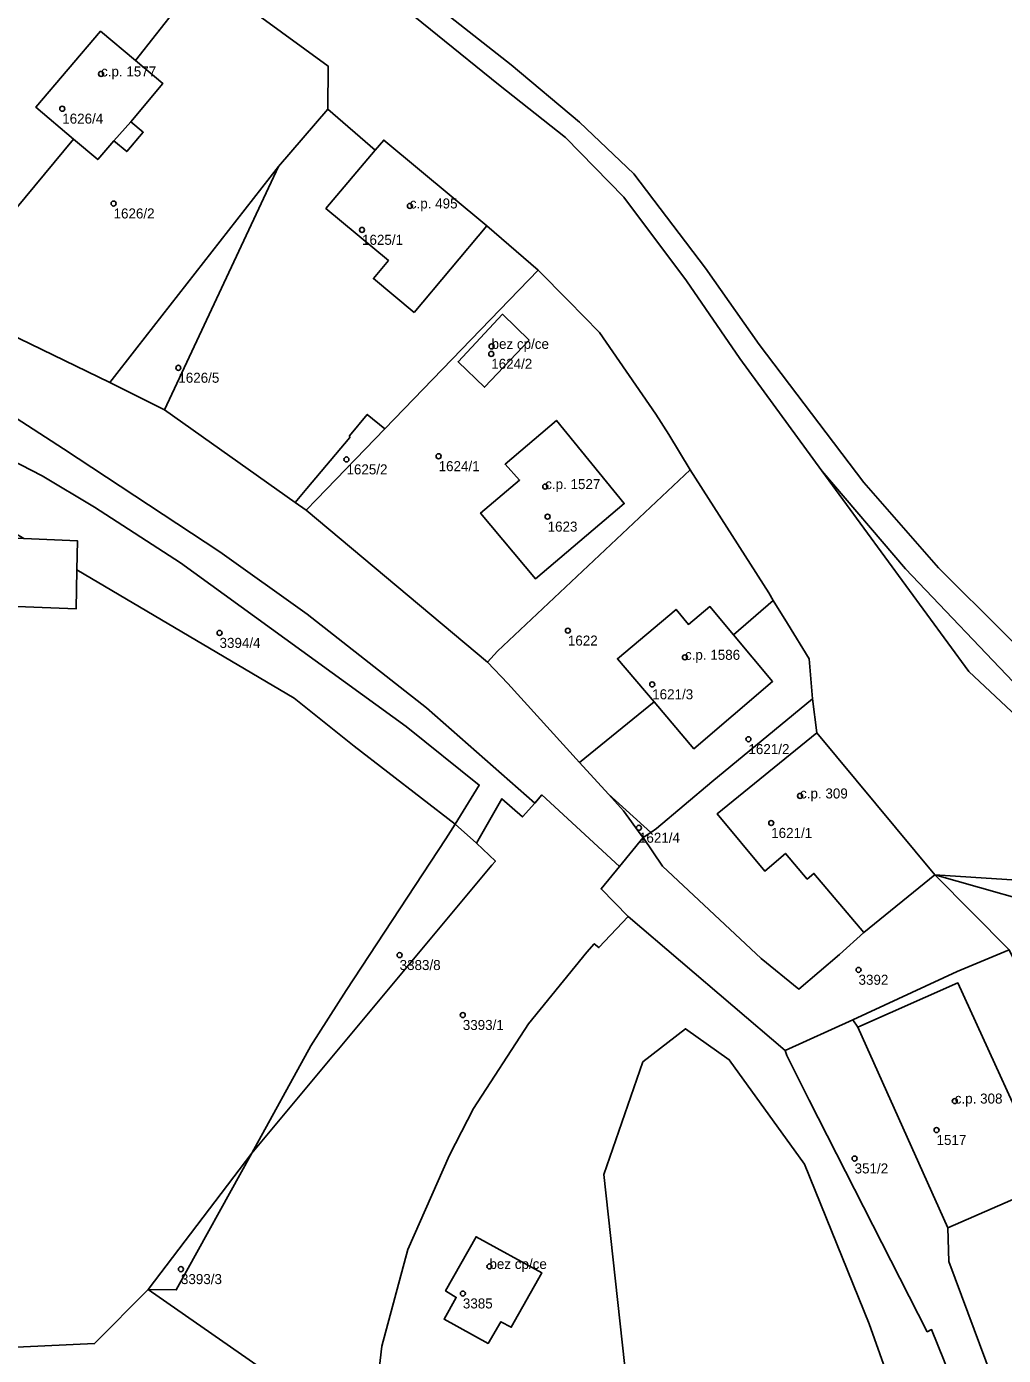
# Model space of a CAD drawing. Extents: x -878211 to -870363, y -1058464 to -1052522.
# Drawn here: x -874847.9 to -874750.5, y -1056026.5 to -1055893.9 of the extents above; entities that cross this region are included whole.
import ezdxf

# ---------------------------------------------------------------- set-up
doc = ezdxf.new("R2010")
doc.units = 0
for name, color, linetype in [('Definiční body', 7, 'Continuous'), ('Polygon budovy', 7, 'Continuous'), ('Polygon parcely', 7, 'Continuous')]:
    doc.layers.add(name, color=color, linetype=linetype)

msp = doc.modelspace()

# ---------------------------------------------------------------- linework, layer by layer
at = {"layer": 'Definiční body'}
for centre in [(-874840.46, -1055898.61994), (-874844.33, -1055902.08994), (-874839.21, -1055911.54994), (-874809.66, -1055911.78994), (-874814.43, -1055914.17994), (-874801.51, -1055925.79994), (-874801.54, -1055926.54994), (-874832.75, -1055927.93994), (-874815.98, -1055937.07994), (-874806.79, -1055936.75994), (-874796.16, -1055939.78994), (-874795.92, -1055942.78994), (-874828.64, -1055954.38994), (-874793.9, -1055954.15994), (-874782.22, -1055956.81994), (-874785.49, -1055959.51994), (-874775.89, -1055964.98994), (-874770.74, -1055970.64994), (-874773.62, -1055973.34994), (-874786.81, -1055973.82994), (-874810.68, -1055986.52994), (-874764.91, -1055987.99994), (-874804.38, -1055992.50994), (-874755.31, -1056001.08994), (-874757.13, -1056003.97994), (-874765.3, -1056006.81994), (-874832.49, -1056017.85994), (-874801.72, -1056017.58994), (-874804.37, -1056020.28994)]:
    msp.add_circle(centre, 0.25, dxfattribs=at)
at = {"layer": 'Polygon budovy'}
for points in [[(-874846.96, -1055901.95), (-874843.19, -1055905.13), (-874840.79, -1055907.16), (-874839.18, -1055905.29), (-874837.49, -1055903.39), (-874834.3, -1055899.57), (-874837.03, -1055897.28), (-874840.5, -1055894.36)], [(-874809.22, -1055922.43), (-874801.98, -1055913.79), (-874812.27, -1055905.22), (-874813.11, -1055906.21), (-874818.03, -1055912.03), (-874811.8, -1055917.24), (-874813.29, -1055919.03)], [(-874797.75, -1055925.19), (-874800.42, -1055922.6), (-874804.85, -1055927.34), (-874802.22, -1055929.88)], [(-874788.28, -1055941.49), (-874795.05, -1055933.18), (-874800.16, -1055937.56), (-874798.71, -1055939.14), (-874802.6, -1055942.43), (-874797.13, -1055948.98)], [(-874849.94, -1055943.91), (-874849.8, -1055940.98), (-874855.3, -1055940.75), (-874855.66, -1055940.73), (-874855.78, -1055944.64), (-874865.64, -1055944.29), (-874865.78, -1055951.08), (-874842.94, -1055951.98), (-874842.87, -1055948.1), (-874842.81, -1055945.19), (-874848.15, -1055944.97), (-874849.99, -1055944.9)], [(-874783.1, -1055952.04), (-874788.95, -1055956.97), (-874785.3, -1055961.26), (-874781.32, -1055965.94), (-874773.48, -1055959.23), (-874777.39, -1055954.56), (-874779.73, -1055951.75), (-874781.87, -1055953.53)], [(-874769.08, -1055964.36), (-874779.01, -1055972.45), (-874774.27, -1055978.15), (-874772.21, -1055976.38), (-874770.03, -1055978.95), (-874769.36, -1055978.38), (-874764.37, -1055984.28), (-874757.31, -1055978.52)], [(-874764.98, -1055993.72), (-874755.99, -1056013.73), (-874745.88, -1056009.32), (-874755, -1055989.3)], [(-874801.86, -1056025.26), (-874800.57, -1056023.1), (-874799.54, -1056023.66), (-874796.5, -1056018.21), (-874803.05, -1056014.62), (-874806.09, -1056020.03), (-874805.04, -1056020.67), (-874806.24, -1056022.86)]]:
    msp.add_lwpolyline(points, close=True, dxfattribs=at)
at = {"layer": 'Polygon parcely'}
for points in [[(-874837.03, -1055897.28), (-874830.75, -1055889.28), (-874836.02, -1055884.7), (-874839.74, -1055881.79), (-874845.61, -1055876.7), (-874852.02, -1055884.56), (-874870.87, -1055907.7), (-874855.4, -1055919.81), (-874854.8, -1055919.09), (-874843.19, -1055905.13), (-874846.96, -1055901.95), (-874840.5, -1055894.36)], [(-874817.83, -1055902.14), (-874817.82, -1055897.84), (-874829.44, -1055889.34), (-874830.75, -1055889.28), (-874837.03, -1055897.28), (-874834.3, -1055899.57), (-874837.49, -1055903.39), (-874836.25, -1055904.43), (-874837.89, -1055906.36), (-874839.18, -1055905.29), (-874840.79, -1055907.16), (-874843.19, -1055905.13), (-874854.8, -1055919.09), (-874855.4, -1055919.81), (-874856.55, -1055921.19), (-874839.58, -1055929.39), (-874836.89, -1055925.94), (-874822.75, -1055907.85)], [(-874846.96, -1055901.95), (-874843.19, -1055905.13), (-874840.79, -1055907.16), (-874839.18, -1055905.29), (-874837.89, -1055906.36), (-874836.25, -1055904.43), (-874837.49, -1055903.39), (-874834.3, -1055899.57), (-874837.03, -1055897.28), (-874840.5, -1055894.36)], [(-874819.95, -1055939.99), (-874815.64, -1055934.88), (-874815.67, -1055934.71), (-874813.91, -1055932.58), (-874812.16, -1055934.02), (-874796.85, -1055918.21), (-874801.98, -1055913.79), (-874812.27, -1055905.22), (-874813.11, -1055906.21), (-874817.83, -1055902.14), (-874822.75, -1055907.85), (-874834.14, -1055932.13), (-874821.11, -1055941.36)], [(-874834.14, -1055932.13), (-874822.75, -1055907.85), (-874836.89, -1055925.94), (-874839.58, -1055929.39)], [(-874812.16, -1055934.02), (-874818.97, -1055941.06), (-874820.01, -1055942.14), (-874801.9, -1055957.29), (-874800.91, -1055956.2), (-874781.7, -1055938.11), (-874783.82, -1055934.59), (-874785.12, -1055932.57), (-874790.76, -1055924.41), (-874793.87, -1055921.23), (-874796.85, -1055918.21)], [(-874797.75, -1055925.19), (-874802.22, -1055929.88), (-874804.85, -1055927.34), (-874800.42, -1055922.6)], [(-874797.75, -1055925.19), (-874800.42, -1055922.6), (-874804.85, -1055927.34), (-874802.22, -1055929.88)], [(-874866.28, -1055934.38), (-874865.59, -1055934.66), (-874855.3, -1055940.75), (-874849.8, -1055940.98), (-874849.94, -1055943.91), (-874848.15, -1055944.97), (-874842.81, -1055945.19), (-874842.87, -1055948.1), (-874821.19, -1055960.91), (-874815.21, -1055965.67), (-874805.14, -1055973.45), (-874802.74, -1055969.57), (-874810.02, -1055963.72), (-874832.55, -1055947.39), (-874841.11, -1055941.85), (-874846.34, -1055938.7), (-874854.88, -1055934.32), (-874868.82, -1055928.24), (-874871.63, -1055927.64), (-874871.35, -1055929.79), (-874870.82, -1055931.81), (-874866.17, -1055931.95)], [(-874821.11, -1055941.36), (-874820.01, -1055942.14), (-874818.97, -1055941.06), (-874812.16, -1055934.02), (-874813.91, -1055932.58), (-874815.67, -1055934.71), (-874815.64, -1055934.88), (-874819.95, -1055939.99)], [(-874802.6, -1055942.43), (-874798.71, -1055939.14), (-874800.16, -1055937.56), (-874795.05, -1055933.18), (-874788.28, -1055941.49), (-874797.13, -1055948.98)], [(-874802.6, -1055942.43), (-874797.13, -1055948.98), (-874788.28, -1055941.49), (-874795.05, -1055933.18), (-874800.16, -1055937.56), (-874798.71, -1055939.14)], [(-874871.77, -1056011.48), (-874855.99, -1056025.98), (-874841.1, -1056025.29), (-874835.75, -1056019.9), (-874825.42, -1056006.28), (-874819.52, -1055995.58), (-874816.02, -1055990.06), (-874806.07, -1055974.94), (-874805.14, -1055973.45), (-874815.21, -1055965.67), (-874821.19, -1055960.91), (-874842.87, -1055948.1), (-874842.94, -1055951.98), (-874865.78, -1055951.08), (-874865.64, -1055944.29), (-874855.78, -1055944.64), (-874855.66, -1055940.73), (-874855.3, -1055940.75), (-874865.59, -1055934.66), (-874866.28, -1055934.38), (-874866.4, -1055937.24), (-874870.56, -1055937.02), (-874870.59, -1055949.41), (-874870.08, -1055956.4)], [(-874800.91, -1055956.2), (-874801.9, -1055957.29), (-874799.88, -1055959.42), (-874792.73, -1055967.31), (-874785.3, -1055961.26), (-874788.95, -1055956.97), (-874783.1, -1055952.04), (-874781.87, -1055953.53), (-874779.73, -1055951.75), (-874777.39, -1055954.56), (-874773.44, -1055951.14), (-874773.87, -1055950.39), (-874781.7, -1055938.11)], [(-874768.56, -1055938.23), (-874753.92, -1055958.22), (-874737.42, -1055973.71), (-874723.38, -1055984.67), (-874720.55, -1055985.8), (-874719.51, -1055986.05), (-874718.22, -1055984.76), (-874721.64, -1055983.61), (-874730.86, -1055976.16), (-874748.81, -1055959.95), (-874760.24, -1055948)], [(-874842.81, -1055945.19), (-874848.15, -1055944.97), (-874849.94, -1055943.91), (-874849.8, -1055940.98), (-874855.3, -1055940.75), (-874855.66, -1055940.73), (-874855.78, -1055944.64), (-874865.64, -1055944.29), (-874865.78, -1055951.08), (-874842.94, -1055951.98), (-874842.87, -1055948.1)], [(-874773.48, -1055959.23), (-874781.32, -1055965.94), (-874785.3, -1055961.26), (-874792.73, -1055967.31), (-874789.86, -1055970.47), (-874785.62, -1055974.28), (-874785.06, -1055973.91), (-874779.55, -1055969.24), (-874769.49, -1055960.95), (-874769.82, -1055956.97), (-874771.98, -1055953.45), (-874773.44, -1055951.14), (-874777.39, -1055954.56)], [(-874785.3, -1055961.26), (-874781.32, -1055965.94), (-874773.48, -1055959.23), (-874777.39, -1055954.56), (-874779.73, -1055951.75), (-874781.87, -1055953.53), (-874783.1, -1055952.04), (-874788.95, -1055956.97)], [(-874766.82, -1055986.47), (-874764.37, -1055984.28), (-874757.31, -1055978.52), (-874769.08, -1055964.36), (-874769.49, -1055960.95), (-874779.55, -1055969.24), (-874785.06, -1055973.91), (-874785.62, -1055974.28), (-874786.38, -1055974.79), (-874784.46, -1055977.65), (-874774.61, -1055986.86), (-874770.87, -1055989.91)], [(-874813.6, -1056035.31), (-874812.45, -1056025.55), (-874809.85, -1056015.91), (-874805.7, -1056006.49), (-874803.31, -1056001.83), (-874797.84, -1055993.37), (-874792.01, -1055986.22), (-874791.27, -1055985.4), (-874790.81, -1055985.78), (-874787.87, -1055982.66), (-874790.59, -1055979.93), (-874788.76, -1055977.69), (-874796.48, -1055970.54), (-874797.19, -1055971.36), (-874798.43, -1055972.75), (-874800.47, -1055970.93), (-874803.02, -1055975.36), (-874801.13, -1055977.14), (-874801.47, -1055977.55), (-874825.42, -1056006.28), (-874832.95, -1056019.93), (-874835.75, -1056019.9), (-874813.76, -1056035.23)], [(-874789.86, -1055970.47), (-874788.36, -1055972.12), (-874786.59, -1055974.57), (-874786.38, -1055974.79), (-874785.62, -1055974.28)], [(-874825.42, -1056006.28), (-874801.47, -1055977.55), (-874801.13, -1055977.14), (-874803.02, -1055975.36), (-874805.14, -1055973.45), (-874806.07, -1055974.94), (-874816.02, -1055990.06), (-874819.52, -1055995.58)], [(-874787.87, -1055982.66), (-874772.22, -1055996.04), (-874765.48, -1055992.98), (-874755.06, -1055988.17), (-874749.9, -1055985.99), (-874757.31, -1055978.52), (-874764.37, -1055984.28), (-874766.82, -1055986.47), (-874770.87, -1055989.91), (-874774.61, -1055986.86), (-874784.46, -1055977.65), (-874786.38, -1055974.79), (-874788.76, -1055977.69), (-874790.59, -1055979.93)], [(-874742.21, -1055981.41), (-874728.42, -1055991.82), (-874717.46, -1056000.09), (-874715.56, -1055998.56), (-874724.88, -1055991.44), (-874740.38, -1055979.61), (-874757.31, -1055978.52), (-874743.71, -1055982.38)], [(-874750.31, -1056032.09), (-874733.76, -1056023.92), (-874731.9, -1056023), (-874733.67, -1056018.96), (-874733.75, -1056018.77), (-874738.71, -1056008.63), (-874749.9, -1055985.99), (-874755.06, -1055988.17), (-874765.48, -1055992.98), (-874764.98, -1055993.72), (-874755.99, -1056013.73), (-874755.89, -1056017.1)], [(-874764.98, -1055993.72), (-874765.48, -1055992.98), (-874772.22, -1055996.04), (-874772.05, -1055996.54), (-874769.85, -1056001), (-874758.05, -1056024.11), (-874757.63, -1056023.88), (-874756.38, -1056027), (-874753.9, -1056033.87), (-874750.31, -1056032.09), (-874755.89, -1056017.1), (-874755.99, -1056013.73)], [(-874770.29, -1056007.39), (-874763.85, -1056023.3), (-874754.79, -1056048.86), (-874771.73, -1056061.41), (-874775.81, -1056059.99), (-874783.42, -1056045.08), (-874787.77, -1056031.52), (-874790.3, -1056008.43), (-874786.41, -1055997.18), (-874782.18, -1055993.88), (-874777.8, -1055996.97)], [(-874770.29, -1056007.39), (-874777.8, -1055996.97), (-874782.18, -1055993.88), (-874786.41, -1055997.18), (-874790.3, -1056008.43), (-874787.77, -1056031.52), (-874783.42, -1056045.08), (-874775.81, -1056059.99), (-874771.73, -1056061.41), (-874754.79, -1056048.86), (-874763.85, -1056023.3)], [(-874825.42, -1056006.28), (-874835.75, -1056019.9), (-874832.95, -1056019.93)], [(-874796.5, -1056018.21), (-874799.54, -1056023.66), (-874800.57, -1056023.1), (-874801.86, -1056025.26), (-874806.24, -1056022.86), (-874805.04, -1056020.67), (-874806.09, -1056020.03), (-874803.05, -1056014.62)], [(-874796.5, -1056018.21), (-874803.05, -1056014.62), (-874806.09, -1056020.03), (-874805.04, -1056020.67), (-874806.24, -1056022.86), (-874801.86, -1056025.26), (-874800.57, -1056023.1), (-874799.54, -1056023.66)]]:
    msp.add_lwpolyline(points, close=True, dxfattribs=at)
for points in [[(-874743.69, -1055961.07), (-874756.95, -1055947.89), (-874764.39, -1055939.38), (-874774.81, -1055925.62), (-874780.18, -1055918), (-874787.33, -1055908.59), (-874792.73, -1055903.43), (-874799.55, -1055897.71), (-874817.72, -1055883.42)], [(-874817.72, -1055883.42), (-874799.55, -1055897.71), (-874792.73, -1055903.43), (-874787.33, -1055908.59), (-874780.18, -1055918), (-874774.81, -1055925.62), (-874764.39, -1055939.38), (-874756.95, -1055947.89), (-874743.69, -1055961.07)], [(-874819.06, -1055884.87), (-874800.83, -1055899.69), (-874794.12, -1055904.95), (-874788.33, -1055910.9), (-874782.07, -1055919.26), (-874776.74, -1055927.01), (-874768.56, -1055938.23), (-874760.24, -1055948), (-874748.81, -1055959.95)], [(-874737.42, -1055973.71), (-874753.92, -1055958.22), (-874768.56, -1055938.23), (-874776.74, -1055927.01), (-874782.07, -1055919.26), (-874788.33, -1055910.9), (-874794.12, -1055904.95), (-874800.83, -1055899.69), (-874819.06, -1055884.87)], [(-874829.44, -1055889.34), (-874817.82, -1055897.84), (-874817.83, -1055902.14), (-874813.11, -1055906.21), (-874812.27, -1055905.22), (-874801.98, -1055913.79), (-874796.85, -1055918.21), (-874793.87, -1055921.23), (-874790.76, -1055924.41), (-874785.12, -1055932.57), (-874783.82, -1055934.59), (-874781.7, -1055938.11), (-874773.87, -1055950.39), (-874773.44, -1055951.14), (-874771.98, -1055953.45), (-874769.82, -1055956.97), (-874769.49, -1055960.95), (-874769.08, -1055964.36), (-874757.31, -1055978.52), (-874740.38, -1055979.61)], [(-874856.25, -1055928.25), (-874844.21, -1055936.03), (-874828.61, -1055946.28), (-874819.9, -1055952.5), (-874807.99, -1055961.86), (-874797.19, -1055971.36), (-874796.48, -1055970.54), (-874788.76, -1055977.69), (-874786.38, -1055974.79), (-874786.59, -1055974.57), (-874788.36, -1055972.12), (-874789.86, -1055970.47), (-874792.73, -1055967.31), (-874799.88, -1055959.42), (-874801.9, -1055957.29), (-874820.01, -1055942.14), (-874821.11, -1055941.36), (-874834.14, -1055932.13), (-874839.58, -1055929.39), (-874856.55, -1055921.19)], [(-874854.88, -1055934.32), (-874846.34, -1055938.7), (-874841.11, -1055941.85), (-874832.55, -1055947.39), (-874810.02, -1055963.72), (-874802.74, -1055969.57), (-874805.14, -1055973.45), (-874803.02, -1055975.36), (-874800.47, -1055970.93), (-874798.43, -1055972.75), (-874797.19, -1055971.36), (-874807.99, -1055961.86), (-874819.9, -1055952.5), (-874828.61, -1055946.28), (-874844.21, -1055936.03), (-874856.25, -1055928.25)], [(-874743.71, -1055982.38), (-874757.31, -1055978.52), (-874749.9, -1055985.99)], [(-874756.38, -1056027), (-874757.63, -1056023.88), (-874758.05, -1056024.11), (-874769.85, -1056001), (-874772.05, -1055996.54), (-874772.22, -1055996.04), (-874787.87, -1055982.66), (-874790.81, -1055985.78), (-874791.27, -1055985.4), (-874792.01, -1055986.22), (-874797.84, -1055993.37), (-874803.31, -1056001.83), (-874805.7, -1056006.49), (-874809.85, -1056015.91), (-874812.45, -1056025.55), (-874813.6, -1056035.31)], [(-874852.12, -1056038.98), (-874845.38, -1056042.49), (-874842.6, -1056045.64), (-874836.84, -1056052.93), (-874832.25, -1056063.26), (-874814.91, -1056102.32), (-874803.58, -1056123.92), (-874793.17, -1056142.82), (-874780.45, -1056125.66), (-874781.9, -1056123.3), (-874796.53, -1056097.4), (-874800.38, -1056088.2), (-874809.02, -1056064.8), (-874811.55, -1056055.29), (-874813.06, -1056045.12), (-874813.52, -1056040.27), (-874813.6, -1056035.31), (-874813.76, -1056035.23), (-874835.75, -1056019.9), (-874841.1, -1056025.29), (-874855.99, -1056025.98)]]:
    msp.add_lwpolyline(points, dxfattribs=at)

# ---------------------------------------------------------------- texts
at = {"layer": 'Definiční body'}
for s, p in [('c.p. 1577', (-874840.46, -1055898.87)), ('1626/4', (-874844.33, -1055903.579)), ('1626/2', (-874839.21, -1055913.039)), ('c.p. 495', (-874809.66, -1055912.04)), ('1625/1', (-874814.43, -1055915.669)), ('bez cp/ce', (-874801.51, -1055926.05)), ('1624/2', (-874801.54, -1055928.039)), ('1626/5', (-874832.75, -1055929.429)), ('1625/2', (-874815.98, -1055938.569)), ('1624/1', (-874806.79, -1055938.249)), ('c.p. 1527', (-874796.16, -1055940.04)), ('1623', (-874795.92, -1055944.279)), ('1622', (-874793.9, -1055955.649)), ('3394/4', (-874828.64, -1055955.879)), ('c.p. 1586', (-874782.22, -1055957.07)), ('1621/3', (-874785.49, -1055961.009)), ('1621/2', (-874775.89, -1055966.479)), ('c.p. 309', (-874770.74, -1055970.899)), ('1621/4', (-874786.81, -1055975.319)), ('1621/1', (-874773.62, -1055974.839)), ('3383/8', (-874810.68, -1055988.019)), ('3392', (-874764.91, -1055989.489)), ('3393/1', (-874804.38, -1055993.999)), ('c.p. 308', (-874755.31, -1056001.34)), ('1517', (-874757.13, -1056005.469)), ('351/2', (-874765.3, -1056008.309)), ('bez cp/ce', (-874801.72, -1056017.84)), ('3393/3', (-874832.49, -1056019.349)), ('3385', (-874804.37, -1056021.779))]:
    msp.add_text(s, height=0.999996, dxfattribs=at).set_placement(p)

doc.saveas('drawing.dxf')
